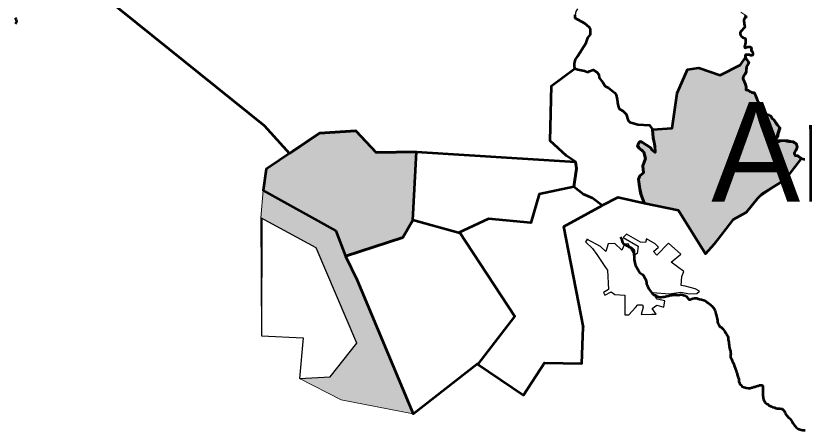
# Model space of a CAD drawing. Extents: x 553962 to 842807, y 8883888 to 9032388.
# Drawn here: x 812455 to 816411, y 9012640 to 9014721 of the extents above; entities that cross this region are included whole.
import ezdxf

# ---------------------------------------------------------------- set-up
doc = ezdxf.new("R2010")
doc.units = 0
doc.header["$LTSCALE"] = 150
doc.layers.add('60', color=7, linetype='Continuous', lineweight=53)

msp = doc.modelspace()

# ---------------------------------------------------------------- hatches: boundary and pattern name
at = {"layer": '60'}
for points in [[(816266.1, 9014096.1), (816326.9, 9014094.5), (816350.6, 9014088.6), (816370.2, 9014078.6), (816375.5, 9014061.3), (816368, 9014043.3), (816359.7, 9014029.1), (816365.7, 9014018.6), (816377.7, 9014019.3), (816396.5, 9014005.1), (816313.6, 9013896.1), (816199, 9013827), (816175.5, 9013803.6), (816120, 9013733.2), (816052.8, 9013695.8), (815957.6, 9013571.7), (815916, 9013525.4), (815780.2, 9013743.6), (815609.4, 9013778.6), (815595.6, 9013810.9), (815589.8, 9013830.5), (815581.7, 9013873.2), (815579.4, 9013900.9), (815586.3, 9013917.1), (815604.8, 9013932.1), (815600.2, 9013967.8), (815614, 9014003.6), (815605.9, 9014035.9), (815595.6, 9014047.5), (815580.6, 9014055.5), (815574.8, 9014063.6), (815576, 9014074), (815584, 9014087.8), (815594.4, 9014086.7), (815609.4, 9014077.5), (815640.5, 9014056.7), (815646.3, 9014047.5), (815662.5, 9014034.8), (815662.5, 9014050.9), (815659, 9014079.8), (815653.2, 9014107.5), (815649.9, 9014149.1), (815748.2, 9014156.8), (815773.6, 9014331.5), (815825.4, 9014451.4), (815882.2, 9014459.5), (815988.9, 9014422), (816090.4, 9014473.8), (816116.4, 9014510.7), (816121, 9014500.7), (816129.6, 9014488.9), (816130.5, 9014482.8), (816128.5, 9014477.7), (816121.3, 9014466.6), (816118.5, 9014439.6), (816104.6, 9014411.6), (816104.7, 9014401.8), (816111.6, 9014386.7), (816115.5, 9014376.3), (816118.5, 9014362.7), (816117.5, 9014349.1), (816131.5, 9014346.7), (816148.1, 9014335.2), (816159, 9014335.4), (816170.7, 9014308.5), (816175.7, 9014293.4), (816195.7, 9014264.4), (816207.4, 9014248.6), (816214.4, 9014229.5), (816239.1, 9014220.5), (816243.6, 9014217), (816246.9, 9014207.4), (816259.2, 9014196.1), (816286.1, 9014158.1)], [(814464.7, 9014036.9), (814262.4, 9014033.7), (814160.3, 9014143.3), (813978.3, 9014131.5), (813711.9, 9013950.8), (813696.3, 9013844), (814060.2, 9013640.4), (814109.3, 9013513.4), (814396.4, 9013607.3), (814447, 9013693.6)], [(814449.4, 9012722.6), (814087.5, 9012791.7), (813878.3, 9012899.2), (814032.6, 9012908.4), (814166.2, 9013076.6), (813961.2, 9013555.9), (813684.8, 9013705.7), (813696.3, 9013844), (814060.2, 9013640.4)]]:
    msp.add_hatch(color=256, dxfattribs=at).paths.add_polyline_path(points)

# ---------------------------------------------------------------- linework, layer by layer
for p, q in [((815135.7, 9014092.1), (815142.9, 9014369.2)), ((814464.7, 9014036.9), (815262.8, 9013987.5))]:
    msp.add_line(p, q, dxfattribs=at)
for points in [[(812886.1, 9014949.6), (812881.8, 9014937.9), (812878.8, 9014927.7), (812878.8, 9014921.1), (812893.4, 9014903.5), (812919.7, 9014882.3), (812924.1, 9014875.8), (812927.7, 9014869.9), (812925.6, 9014859), (812925.6, 9014853.1), (812922.6, 9014838.5), (812911.7, 9014826.1), (812905.8, 9014820.2), (812898.7, 9014818.1), (813701.1, 9014169.5), (813828.1, 9014029.6)], [(815258.9, 9014456), (815257.3, 9014467), (815258.1, 9014480.5), (815262.3, 9014500.7), (815272.4, 9014516.7), (815317, 9014584.9), (815324.6, 9014609.3), (815338.1, 9014626.2), (815338.1, 9014651.4), (815332.2, 9014663.2), (815309.5, 9014681.7), (815261.5, 9014708.7), (815260.6, 9014725.5)], [(812451.9, 9014709.9), (812457, 9014701.1), (812459.2, 9014690.2), (812452.6, 9014680)], [(816110.3, 9014722.3), (816114.9, 9014720.3), (816119.4, 9014717.2), (816116.8, 9014712.1), (816111.7, 9014709.1), (816109.7, 9014703), (816107.6, 9014698.4), (816107.6, 9014692.8), (816108.5, 9014685.7), (816109.5, 9014678.5), (816111, 9014672.9), (816112.5, 9014667.3)], [(816112.5, 9014667.3), (816110.9, 9014661.2), (816106.8, 9014657.7), (816103.2, 9014653.6), (816099.1, 9014648), (816095.5, 9014644.5), (816091.4, 9014640.4), (816089.9, 9014634.3), (816089.8, 9014629.2), (816090.8, 9014623.1), (816094.3, 9014618.5), (816098.4, 9014615.4), (816101.9, 9014611.8), (816107.5, 9014609.8), (816112.1, 9014607.7), (816115.6, 9014604.1), (816116.6, 9014598), (816115.5, 9014592.9), (816115.5, 9014585.8), (816114.9, 9014578.2), (816112.3, 9014571.5), (816111.3, 9014566.5), (816112.2, 9014560.3), (816117.3, 9014560.8), (816122.9, 9014562.3), (816128, 9014563.8), (816133.1, 9014564.3), (816139.7, 9014564.2), (816144.8, 9014559.6), (816146.3, 9014554.5), (816144.7, 9014549.4), (816147.2, 9014544.3), (816151.2, 9014537.2), (816153.2, 9014531), (816153.2, 9014524.9), (816148.6, 9014520.9), (816143, 9014520.9), (816136.4, 9014524), (816130.3, 9014524.6), (816123.7, 9014525.1), (816118.1, 9014525.7), (816114, 9014519.1), (816115.5, 9014511.4), (816117.5, 9014506.3), (816121, 9014500.7), (816125, 9014496.1), (816129.6, 9014488.9), (816130.5, 9014482.8), (816128.5, 9014477.7), (816125.4, 9014473.7), (816122.3, 9014469.6), (816120.2, 9014463.5), (816118.6, 9014454.8), (816118.6, 9014447.7), (816118.6, 9014442.1), (816118.5, 9014437), (816115.9, 9014430.9), (816113.9, 9014425.8), (816109.8, 9014422.3), (816106.7, 9014416.2), (816104.6, 9014411.6), (816102.5, 9014406.6), (816104.5, 9014398.9), (816107.5, 9014393.3), (816109, 9014387.7)], [(815262.8, 9013987.5), (815217.8, 9014017.8), (815135.7, 9014092.1), (815142.9, 9014369.2), (815258.9, 9014456)], [(815142.9, 9014369.2), (815258.9, 9014456), (815274.9, 9014450.1), (815308.6, 9014444.2), (815324.6, 9014437.5), (815333.9, 9014442.6), (815352.4, 9014449.3), (815370.9, 9014437.5), (815380.2, 9014425.7), (815381, 9014409.7), (815399.5, 9014386.1), (815411.5, 9014366.7), (815429.3, 9014358.3), (815460.9, 9014333.6), (815466.7, 9014324.1), (815472.5, 9014299.8), (815475.4, 9014275.1), (815478, 9014263.8), (815481.9, 9014253), (815500.8, 9014242.5), (815517.9, 9014226.4), (815527.4, 9014195.1), (815535, 9014186.6), (815575.8, 9014175.2), (815634.6, 9014170.6), (815649.9, 9014149.1), (815653.2, 9014107.5), (815660.7, 9014065.3), (815662.5, 9014034.8), (815646.3, 9014047.5), (815640.5, 9014056.7), (815594.5, 9014087.4), (815586.2, 9014088.8), (815579.5, 9014082.2), (815575.8, 9014067), (815588.1, 9014051.5), (815605.9, 9014035.9), (815614, 9014003.6), (815600.2, 9013967.8), (815604.8, 9013932.1), (815586.3, 9013917.1), (815579.4, 9013900.9), (815580.6, 9013887.1), (815585.8, 9013851.9), (815592.7, 9013820.7), (815609.4, 9013778.6), (815476.2, 9013808.8), (815396.7, 9013768.2)], [(816109, 9014387.7), (816112.5, 9014382.1), (816114.5, 9014376.9), (816116.5, 9014370.8), (816118, 9014364.2), (816118.5, 9014357.6), (816118.4, 9014352), (816121.5, 9014347.9), (816127.6, 9014346.3), (816132.1, 9014344.2), (816137.7, 9014340.1), (816143.8, 9014338.6), (816148.3, 9014334.5), (816154.4, 9014333.4), (816159, 9014335.4), (816160.5, 9014330.3), (816164, 9014323.7), (816166, 9014319.1), (816170, 9014310.4), (816173, 9014301.7), (816175, 9014295.6), (816178, 9014289.9), (816181.1, 9014285.8), (816184.6, 9014282.3), (816187.1, 9014277.7), (816192.1, 9014270.5), (816195.7, 9014264.4), (816199.7, 9014259.8), (816204.2, 9014255.6), (816206.2, 9014250.5), (816210.3, 9014243.4), (816212.2, 9014235.2), (816214.8, 9014230.6), (816218.8, 9014227), (816224.9, 9014225), (816233, 9014222.9), (816238.1, 9014220.3)], [(816238.1, 9014220.3), (816243.1, 9014216.7), (816246.7, 9014211.1), (816248.7, 9014206.5), (816254.2, 9014201.3), (816258.8, 9014195.7), (816262.8, 9014191.1), (816266.8, 9014185), (816271.8, 9014176.8), (816277.9, 9014169.1), (816284, 9014162.9), (816287.5, 9014159.3), (816287.5, 9014153.2), (816285.4, 9014146.1), (816284.3, 9014140), (816281.2, 9014134.9), (816279.2, 9014128.3), (816277.6, 9014120.7), (816278.2, 9014116.4), (816277, 9014112.2), (816268.2, 9014101.5), (816265.2, 9014096.4), (816265.2, 9014093.8), (816270.8, 9014090.2), (816276.3, 9014089.6), (816282.4, 9014089.6), (816289.1, 9014092.6), (816293.1, 9014093.3), (816300.3, 9014094.1), (816306.4, 9014094.5), (816311.3, 9014094.2), (816318.9, 9014091.8), (816323.7, 9014091.5), (816328.6, 9014090.3), (816334, 9014089.1), (816341.9, 9014089.1), (816348.3, 9014089.1), (816353.5, 9014088.5), (816359.8, 9014086.7), (816362.3, 9014084), (816365.8, 9014080.4), (816368.8, 9014076.3), (816371.8, 9014071.7), (816373.3, 9014065.6), (816373.8, 9014059.5), (816372.2, 9014054.4), (816370.1, 9014049.3), (816366.8, 9014045.1), (816364.4, 9014039.6), (816361.6, 9014034.1), (816360.7, 9014030.2), (816361, 9014027.5), (816364.1, 9014021.1), (816365.9, 9014019.3), (816371, 9014019.2), (816377.1, 9014018.7), (816381.6, 9014014.1), (816388.2, 9014009.5), (816392.8, 9014005.8), (816398.3, 9014003.8), (816403.4, 9014001.7), (816408.5, 9014001.2), (816413.6, 9014000.1)], [(813828.1, 9014029.6), (813978.3, 9014131.5), (814160.3, 9014143.3), (814262.4, 9014033.7), (814464.7, 9014036.9), (815262.8, 9013987.5)], [(815254.5, 9013862.1), (815268.4, 9013953.8), (815262.8, 9013987.5), (815217.8, 9014017.8), (815135.7, 9014092.1)], [(814826.2, 9013700.3), (814675.8, 9013630.7), (814447, 9013693.6), (814464.7, 9014036.9)], [(815262.8, 9013987.5), (815268.4, 9013953.8), (815254.5, 9013862.1), (815081, 9013824.5), (815039.3, 9013680.8), (814826.2, 9013700.3)], [(815254.5, 9013862.1), (815081, 9013824.5), (815039.3, 9013680.8), (814826.2, 9013700.3)], [(815396.7, 9013768.2), (815348.6, 9013804.6), (815301.7, 9013824.1), (815254.5, 9013862.1)], [(815396.7, 9013768.2), (815348.6, 9013804.6), (815301.7, 9013824.1), (815254.5, 9013862.1)], [(815303.9, 9013155), (815203.8, 9013662.6), (815396.7, 9013768.2)], [(814826.2, 9013700.3), (814675.8, 9013630.7), (814447, 9013693.6)], [(814447, 9013693.6), (814396.4, 9013607.3), (814109.3, 9013513.4)], [(814774.3, 9012971.3), (814959.2, 9013211.1), (814680.7, 9013633.6)], [(815487.9, 9013608.2), (815493.5, 9013600.5), (815495.5, 9013595.9), (815497.9, 9013587.8), (815499.4, 9013582.1), (815502.5, 9013577.5), (815507.5, 9013573.4), (815513.1, 9013570.3), (815518.2, 9013567.2), (815524.2, 9013565.2), (815530.3, 9013561.1), (815535.4, 9013558.5), (815545.5, 9013553.8), (815551.6, 9013548.7), (815554.6, 9013544.1), (815556.1, 9013538), (815556.1, 9013531.8), (815556.5, 9013525.2), (815556.5, 9013520.1), (815557, 9013515), (815556.9, 9013508.4), (815557.4, 9013502.8), (815557.3, 9013496.2), (815558.8, 9013489.1), (815560.3, 9013480.9), (815561.8, 9013473.2), (815564.2, 9013467.1), (815566.3, 9013462.5), (815568.3, 9013457.9), (815573.8, 9013449.7), (815577.8, 9013442.1), (815580.3, 9013437), (815584.3, 9013431.8), (815588.4, 9013428.8), (815594, 9013425.2), (815599, 9013421), (815604.1, 9013416.4), (815608.1, 9013409.8), (815612.1, 9013402.1), (815616.1, 9013393.4), (815617.1, 9013387.3), (815618.6, 9013379.7), (815620.1, 9013373.5), (815622.6, 9013367.9), (815624.6, 9013363.3), (815627.6, 9013356.7), (815631.2, 9013349.4), (815634.7, 9013344.1), (815639, 9013338.1), (815644.6, 9013330.7), (815649.2, 9013323.6), (815656.7, 9013319.4), (815663.4, 9013316.9), (815669.1, 9013314.4), (815674.3, 9013310.9), (815680.7, 9013309.5), (815686.7, 9013307.4), (815692.4, 9013307.4), (815701, 9013308.8), (815708.6, 9013309.3), (815714.7, 9013310.8), (815721.4, 9013312.3), (815729.5, 9013314.8), (815739.7, 9013317.8), (815745.8, 9013317.7)], [(814109.3, 9013513.4), (814166.9, 9013392.4), (814449.4, 9012722.6), (814769.6, 9012972.9), (815002.2, 9012816.2), (815108.1, 9012977.6), (815294.7, 9012975.2), (815301.6, 9013157.3), (815303.9, 9013155)], [(815745.8, 9013317.7), (815752.4, 9013319.2), (815759.1, 9013319.2), (815765.2, 9013319.1), (815771.3, 9013318.6), (815776.8, 9013318.5), (815784, 9013320.1), (815791.4, 9013320.5), (815799.6, 9013319), (815805.6, 9013318.3), (815810.9, 9013315.3), (815816, 9013313.7), (815821.6, 9013309.6), (815824.6, 9013305), (815827.6, 9013300.9), (815831.6, 9013296.8), (815838.8, 9013296.2), (815846.9, 9013298.7), (815852, 9013300.7), (815859.6, 9013302.2), (815865.2, 9013302.7), (815871.3, 9013302.6), (815878.5, 9013300.1), (815885.6, 9013298), (815895.2, 9013295.9), (815900.8, 9013293.8), (815906.4, 9013293.2), (815912.5, 9013291.7), (815917.5, 9013288.1), (815924.1, 9013281.4), (815931.2, 9013275.8), (815937.2, 9013271.7), (815942.3, 9013268.1), (815947.4, 9013265), (815949.9, 9013259.9), (815954.9, 9013254.7), (815959, 9013249.1)], [(815959, 9013249.1), (815963, 9013240.9), (815965.5, 9013231.2), (815966.9, 9013224.1), (815968.4, 9013219), (815969.9, 9013212.9), (815971.9, 9013205.2), (815973.4, 9013198.6), (815974.8, 9013189.9), (815975.3, 9013182.8), (815977.3, 9013176.7), (815979.8, 9013171.6), (815983.8, 9013164.4), (815988.9, 9013159.3), (815994.4, 9013156.7), (815998, 9013153.1), (816002.5, 9013149), (816007.6, 9013142.8), (816012.6, 9013135.2), (816016.6, 9013127.5), (816020.1, 9013121.9), (816024.2, 9013115.2), (816026.7, 9013110.6), (816028.2, 9013105), (816028.6, 9013097.9), (816028.6, 9013092.8), (816030.1, 9013087.7), (816031.6, 9013081.6), (816033, 9013073.4), (816033.5, 9013066.3), (816034.5, 9013059.6), (816036.5, 9013053.5), (816037.9, 9013045.4), (816039.9, 9013036.2), (816041.4, 9013030.1), (816042.9, 9013023.4), (816040.2, 9013018.1), (816040.2, 9013009.8), (816041, 9013005.6), (816045.2, 9012998), (816048.6, 9012988.8), (816051.1, 9012981.3), (816055.2, 9012976.3), (816056.3, 9012975.5), (816057.8, 9012970.3), (816059.2, 9012964.7), (816060.7, 9012959.1), (816064.2, 9012952), (816066.2, 9012945.8), (816069.7, 9012937.7), (816071.2, 9012930.5), (816074.7, 9012923.9), (816074.5, 9012919.3), (816077, 9012910.1), (816078.7, 9012904.3), (816081.2, 9012900.9), (816082.2, 9012896.3), (816082.1, 9012890.2), (816082.6, 9012884.6), (816085.1, 9012878), (816087.6, 9012870.8), (816092.2, 9012868.2), (816097.1, 9012861.6), (816099.6, 9012859.1), (816107.1, 9012855.7)], [(816107.1, 9012855.7), (816113.8, 9012854.9), (816118.8, 9012853.2), (816129.7, 9012851.5), (816139.7, 9012851.5), (816148.1, 9012854), (816150.6, 9012854), (816153.1, 9012854.9), (816158.1, 9012857.4), (816162.3, 9012858.2), (816170.4, 9012861.1), (816175.5, 9012862.1), (816181.1, 9012863.1), (816185.7, 9012865.1), (816191.3, 9012865.1), (816196.9, 9012865.5), (816202.5, 9012863), (816203, 9012857.3), (816202.9, 9012851.8), (816202.9, 9012846.2), (816202.8, 9012840.5), (816202.8, 9012832.4), (816202.7, 9012822.7), (816202.7, 9012817.6), (816203.2, 9012812.5), (816204.1, 9012805.4), (816204.6, 9012799.8), (816206.1, 9012793.2), (816209.1, 9012787), (816212.1, 9012782.4), (816216.1, 9012777.3), (816222.5, 9012772), (816228.3, 9012770.6), (816231.7, 9012766.1), (816241.7, 9012760.3), (816247.6, 9012759.4), (816252.6, 9012756.1)], [(816252.6, 9012756.1), (816261.8, 9012753.6), (816267.7, 9012750.2), (816274.3, 9012749.4), (816279.4, 9012749.4), (816288.6, 9012749.4), (816296.9, 9012747.7), (816299.8, 9012746.7), (816305.4, 9012742.1), (816309.5, 9012737.5), (816314, 9012728.8), (816316.5, 9012723.7), (816320.5, 9012717.5), (816324.5, 9012711.9), (816328.1, 9012707.3), (816331.6, 9012702.7), (816338.7, 9012698.1), (816343.7, 9012691.4), (816347.2, 9012686.8), (816349.8, 9012682.2), (816354.3, 9012674), (816358.3, 9012667.9), (816361.3, 9012663.3), (816364.9, 9012659.2), (816369.9, 9012654.1), (816375.5, 9012650.5), (816380, 9012647.4), (816384.2, 9012644.9), (816390.7, 9012642.7), (816395.8, 9012641.2), (816402.9, 9012640.1), (816408, 9012639.6), (816414.6, 9012639.5)]]:
    msp.add_lwpolyline(points, dxfattribs=at)
at = {"layer": '60', "lineweight": 13}
msp.add_lwpolyline([(816092.3, 9014739.4), (816122.2, 9014717.8), (816108.9, 9014697.9), (816113.9, 9014661.3), (816092.3, 9014634.7), (816094, 9014621.5), (816115.6, 9014604.8), (816117.2, 9014563.3), (816127.2, 9014566.6), (816148.8, 9014563.3), (816140.5, 9014545), (816155.4, 9014528.4), (816142.1, 9014518.4), (816133.8, 9014526.7), (816112.2, 9014520.1), (816137.2, 9014485.2), (816125.5, 9014473.5), (816123.9, 9014445.3), (816105.6, 9014405.4), (816118.9, 9014347.2), (816165.4, 9014330.6), (816175.4, 9014290.7), (816218.6, 9014224.3), (816240.1, 9014219.3), (816246.8, 9014207.6), (816286.7, 9014159.4), (816266.1, 9014096.1), (816326.9, 9014094.5), (816370.2, 9014078.6), (816375.5, 9014061.3), (816359.7, 9014029.1), (816365.7, 9014018.6), (816377.7, 9014019.3), (816396.5, 9014005.1), (816313.6, 9013896.1), (816175.5, 9013803.6), (816120, 9013733.2), (816052.8, 9013695.8), (815916, 9013525.4), (815780.2, 9013743.6), (815476.2, 9013808.8), (815203.8, 9013662.6), (815303.9, 9013155), (815294.7, 9012975.2), (815108.1, 9012977.6), (815002.2, 9012816.2), (814769.6, 9012972.9), (814449.4, 9012722.6), (814087.5, 9012791.7), (813878.3, 9012899.2), (813896.7, 9013104.3), (813687.1, 9013113.5), (813684.8, 9013705.7), (813696.3, 9013844), (813711.9, 9013950.8), (813828.1, 9014029.6), (813764.6, 9014099.5), (813701.1, 9014169.5), (812898.7, 9014818.1)], dxfattribs=at)
at = {"layer": '60', "lineweight": 25}
for points in [[(815272.4, 9014755), (815264, 9014742.4), (815260.6, 9014725.5), (815261.5, 9014708.7), (815309.5, 9014681.7)], [(816116.4, 9014510.7), (816113.5, 9014518.9), (816120, 9014524), (816126.5, 9014524), (816137.1, 9014524.5), (816144.6, 9014520.4), (816150.7, 9014521.4), (816154.7, 9014526.5), (816152.7, 9014533.5), (816149.2, 9014539.5), (816144.6, 9014547.1), (816145.1, 9014552.6), (816146.1, 9014560.7), (816137.6, 9014565.7), (816126.5, 9014564.2), (816119, 9014561.2), (816113, 9014561.2), (816111.4, 9014566.7), (816116.5, 9014578.6), (816116.5, 9014595.7), (816116, 9014604.3), (816110.4, 9014607.8), (816101.9, 9014611.8), (816092.8, 9014619.8), (816089.8, 9014627.9), (816092.3, 9014639), (816099.9, 9014651), (816109.4, 9014658.1), (816113.5, 9014664.6), (816111.9, 9014670.3), (816110.4, 9014681.9), (816108.4, 9014691.5), (816108.9, 9014701), (816115, 9014711.1), (816120, 9014715.6), (816118, 9014719.1), (816111.4, 9014723.2)], [(815309.5, 9014681.7), (815332.2, 9014663.2), (815338.1, 9014651.4), (815338.1, 9014626.2), (815324.6, 9014609.3)], [(815324.6, 9014609.3), (815317, 9014584.9), (815272.4, 9014516.7), (815262.3, 9014500.7), (815258.1, 9014480.5), (815257.3, 9014467), (815258.9, 9014456), (815274.9, 9014450.1)], [(815882.2, 9014459.5), (815988.9, 9014422), (816090.4, 9014473.8), (816116.4, 9014510.7)], [(815274.9, 9014450.1), (815308.6, 9014444.2), (815324.6, 9014437.5), (815333.9, 9014442.6), (815352.4, 9014449.3), (815370.9, 9014437.5), (815380.2, 9014425.7), (815381, 9014409.7), (815399.5, 9014386.1)], [(815635.8, 9014168.9), (815637.3, 9014168.5), (815649.9, 9014149.1), (815748.2, 9014156.8), (815773.6, 9014331.5), (815825.4, 9014451.4), (815882.2, 9014459.5)], [(815399.5, 9014386.1), (815412.2, 9014366.8), (815419.5, 9014362.9)], [(815419.5, 9014362.9), (815429.3, 9014358.3), (815431.2, 9014356.8)], [(815431.2, 9014356.8), (815431.5, 9014356.6), (815449.6, 9014342.8), (815454.4, 9014338.7)], [(815454.4, 9014338.7), (815460.9, 9014333.6), (815462, 9014331.7)], [(815462, 9014331.7), (815467.2, 9014324.3), (815471.5, 9014306.6), (815471.9, 9014302.2)], [(815471.9, 9014302.2), (815472.5, 9014299.8), (815475, 9014278.8), (815478, 9014263.7)], [(815478, 9014263.7), (815481.9, 9014253), (815500.8, 9014242.5), (815517.9, 9014226.4), (815527.4, 9014195.1), (815528.7, 9014193.6)], [(815528.7, 9014193.6), (815537.1, 9014187), (815551.9, 9014181.8), (815575.8, 9014175.2)], [(815575.8, 9014175.2), (815621.3, 9014172.7), (815626.9, 9014171.2)], [(815626.9, 9014171.2), (815634.6, 9014170.6), (815635.8, 9014168.9)], [(815792.2, 9013522.9), (815728.9, 9013578.5), (815671.2, 9013519.3), (815654.3, 9013536.9), (815680.3, 9013558.7), (815663.5, 9013576.3), (815619.8, 9013600.3), (815613.5, 9013582.7), (815588.9, 9013583.4), (815519.2, 9013623.5), (815501.6, 9013606.6), (815577.6, 9013563.7), (815572.7, 9013527.1), (815558.6, 9013517.9), (815538.9, 9013554.5), (815526.9, 9013576.3), (815509.3, 9013573.5), (815495.3, 9013543.3), (815460.1, 9013577.7), (815427.7, 9013574.9), (815415.1, 9013536.2), (815389, 9013561.6), (815320.1, 9013598.8), (815320.8, 9013597.5)], [(815320.8, 9013597.5), (815313, 9013584.8), (815348.9, 9013551.7), (815369.3, 9013522.2), (815389.7, 9013492.6), (815414.3, 9013457), (815424.2, 9013442.7), (815429.1, 9013345.5), (815403.1, 9013331.5), (815410.5, 9013317.8), (815441.2, 9013334.4), (815460.1, 9013321.6), (815510.1, 9013317.4), (815510.1, 9013218.2), (815530.5, 9013218.2), (815563.5, 9013255.5), (815575.5, 9013268.9), (815598.7, 9013269.5), (815602.9, 9013258.3), (815593.1, 9013220.3), (815645.2, 9013221.7), (815667.7, 9013222.4), (815647.3, 9013251.2), (815670.5, 9013268.1), (815705.7, 9013256.9), (815711.3, 9013289.2), (815672.6, 9013297), (815651.5, 9013331.5), (815732.4, 9013325.1), (815791.5, 9013332.2), (815835.1, 9013323.7), (815871.7, 9013326.5), (815884.4, 9013337.1), (815864, 9013349.8), (815812.6, 9013363.1), (815792.9, 9013366.6), (815796.4, 9013411), (815806.3, 9013437), (815743.7, 9013482.8), (815792.2, 9013522.9)]]:
    msp.add_lwpolyline(points, dxfattribs=at)
at = {"layer": '60'}
for points in [[(816266.1, 9014096.1), (816326.9, 9014094.5), (816350.6, 9014088.6), (816370.2, 9014078.6), (816375.5, 9014061.3), (816368, 9014043.3), (816359.7, 9014029.1), (816365.7, 9014018.6), (816377.7, 9014019.3), (816396.5, 9014005.1), (816313.6, 9013896.1), (816199, 9013827), (816175.5, 9013803.6), (816120, 9013733.2), (816052.8, 9013695.8), (815957.6, 9013571.7), (815916, 9013525.4), (815780.2, 9013743.6), (815609.4, 9013778.6), (815595.6, 9013810.9), (815589.8, 9013830.5), (815581.7, 9013873.2), (815579.4, 9013900.9), (815586.3, 9013917.1), (815604.8, 9013932.1), (815600.2, 9013967.8), (815614, 9014003.6), (815605.9, 9014035.9), (815595.6, 9014047.5), (815580.6, 9014055.5), (815574.8, 9014063.6), (815576, 9014074), (815584, 9014087.8), (815594.4, 9014086.7), (815609.4, 9014077.5), (815640.5, 9014056.7), (815646.3, 9014047.5), (815662.5, 9014034.8), (815662.5, 9014050.9), (815659, 9014079.8), (815653.2, 9014107.5), (815649.9, 9014149.1), (815748.2, 9014156.8), (815773.6, 9014331.5), (815825.4, 9014451.4), (815882.2, 9014459.5), (815988.9, 9014422), (816090.4, 9014473.8), (816116.4, 9014510.7), (816121, 9014500.7), (816129.6, 9014488.9), (816130.5, 9014482.8), (816128.5, 9014477.7), (816121.3, 9014466.6), (816118.5, 9014439.6), (816104.6, 9014411.6), (816104.7, 9014401.8), (816111.6, 9014386.7), (816115.5, 9014376.3), (816118.5, 9014362.7), (816117.5, 9014349.1), (816131.5, 9014346.7), (816148.1, 9014335.2), (816159, 9014335.4), (816170.7, 9014308.5), (816175.7, 9014293.4), (816195.7, 9014264.4), (816207.4, 9014248.6), (816214.4, 9014229.5), (816239.1, 9014220.5), (816243.6, 9014217), (816246.9, 9014207.4), (816259.2, 9014196.1), (816286.1, 9014158.1)], [(814464.7, 9014036.9), (814262.4, 9014033.7), (814160.3, 9014143.3), (813978.3, 9014131.5), (813711.9, 9013950.8), (813696.3, 9013844), (814060.2, 9013640.4), (814109.3, 9013513.4), (814396.4, 9013607.3), (814447, 9013693.6)]]:
    msp.add_lwpolyline(points, close=True, dxfattribs=at)
at = {"layer": '60', "lineweight": 13}
msp.add_lwpolyline([(814449.4, 9012722.6), (814087.5, 9012791.7), (813878.3, 9012899.2), (814032.6, 9012908.4), (814166.2, 9013076.6), (813961.2, 9013555.9), (813684.8, 9013705.7), (813696.3, 9013844), (814060.2, 9013640.4)], close=True, dxfattribs=at)
at = {"layer": '60', "lineweight": 25}
msp.add_lwpolyline([(813689.4, 9013696.5), (813687.1, 9013113.5), (813896.7, 9013104.3), (813878.3, 9012899.2), (814032.6, 9012908.4), (814166.2, 9013076.6), (813961.2, 9013555.9), (813684.8, 9013705.7)], close=True, dxfattribs=at)

# ---------------------------------------------------------------- texts
at = {"layer": '60'}
msp.add_text('Arapiraca', height=500, dxfattribs=at).set_placement((815944.3, 9013787.8))

doc.saveas('drawing.dxf')
